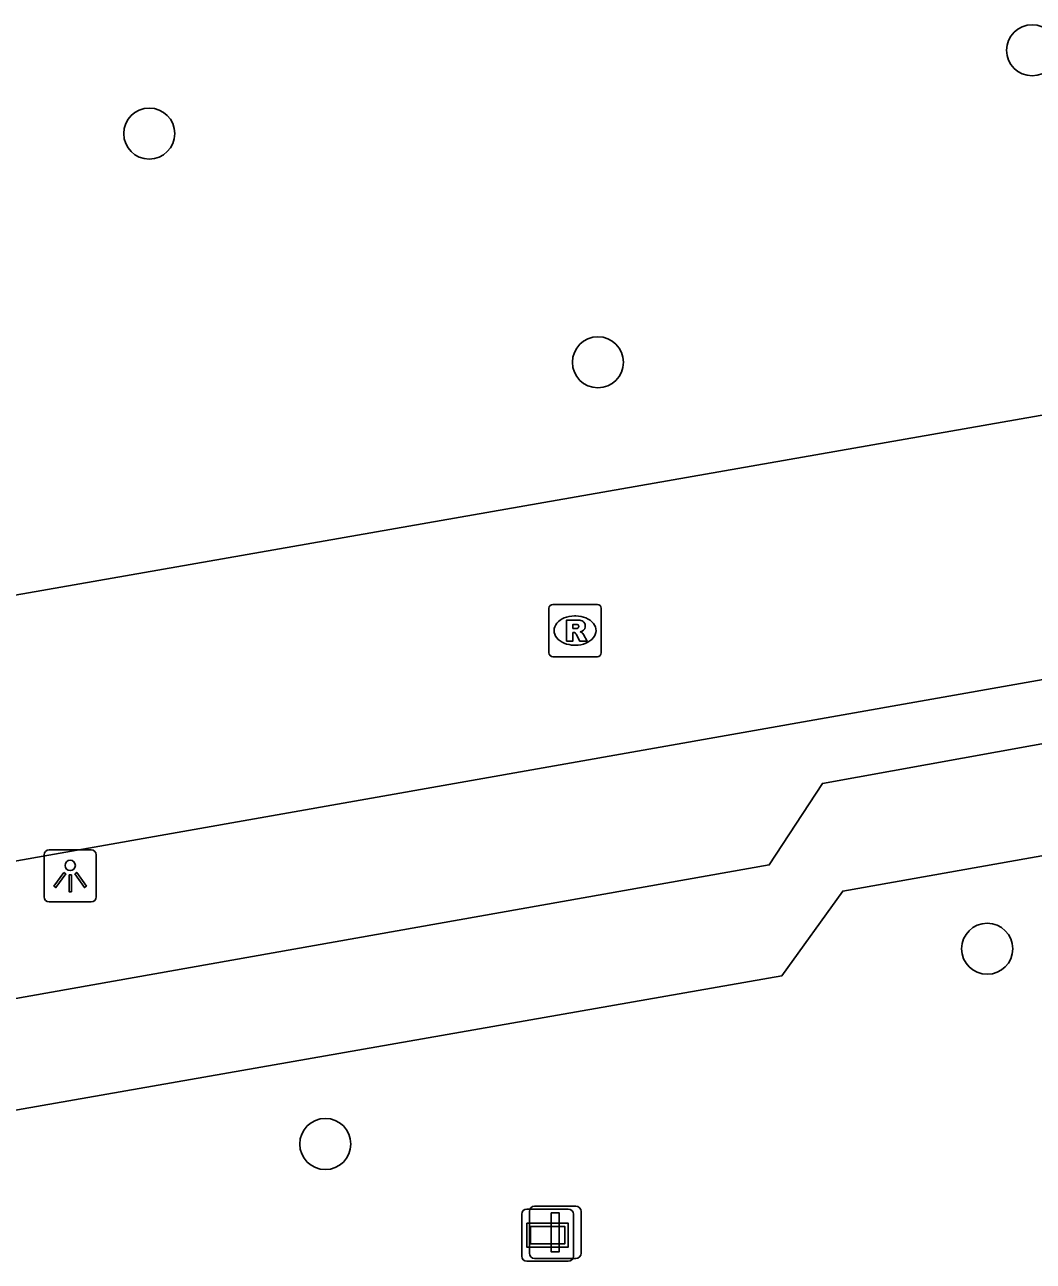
# Model space of a CAD drawing. Extents: x 162880 to 165536, y 384011 to 385179.
# Drawn here: x 164339.66 to 164358.97, y 384882.54 to 384906.22 of the extents above; entities that cross this region are included whole.
import ezdxf

# ---------------------------------------------------------------- set-up
doc = ezdxf.new("R2010")
doc.units = 0
for name, color, linetype in [('IMGEO_Boom', 7, 'Continuous'), ('IMGEO_Lichtpunt', 7, 'Continuous'), ('IMGEO_Rijbaan_lokaal_open', 7, 'Continuous'), ('IMGEO_Rioolput', 7, 'Continuous'), ('IMGEO_Verklikker', 7, 'Continuous'), ('IMGEO_Vlaggenmast', 7, 'Continuous'), ('IMGEO_Voetpad_open', 7, 'Continuous')]:
    doc.layers.add(name, color=color, linetype=linetype)

msp = doc.modelspace()

# ---------------------------------------------------------------- linework, layer by layer
at = {"layer": 'IMGEO_Boom'}
for centre in [(164358.952, 384905.728), (164342.048, 384904.133), (164350.638, 384899.753), (164358.091, 384888.523), (164345.419, 384884.784)]:
    msp.add_circle(centre, 0.489, dxfattribs=at)
at = {"layer": 'IMGEO_Lichtpunt'}
for p, q in [((164340.938, 384890.416), (164340.13, 384890.416)), ((164340.938, 384890.416), (164340.13, 384890.416)), ((164340.036, 384890.321), (164340.036, 384889.514)), ((164340.036, 384890.321), (164340.036, 384889.514)), ((164341.032, 384889.514), (164341.032, 384890.321)), ((164341.032, 384889.514), (164341.032, 384890.321)), ((164340.13, 384889.42), (164340.938, 384889.42)), ((164340.13, 384889.42), (164340.938, 384889.42))]:
    msp.add_line(p, q, dxfattribs=at)
for points in [[(164340.41, 384889.985), (164340.449, 384889.957), (164340.261, 384889.695), (164340.223, 384889.722), (164340.41, 384889.985)], [(164340.512, 384889.937), (164340.559, 384889.937), (164340.559, 384889.615), (164340.512, 384889.615), (164340.512, 384889.937)], [(164340.622, 384889.957), (164340.66, 384889.984), (164340.847, 384889.722), (164340.808, 384889.694), (164340.622, 384889.957)]]:
    msp.add_lwpolyline(points, dxfattribs=at)
msp.add_circle((164340.535, 384890.119), 0.0994, dxfattribs=at)
for centre, start, end in [((164340.13, 384890.321), 90, 180), ((164340.13, 384890.321), 90, 180), ((164340.938, 384890.321), 0, 90), ((164340.938, 384890.321), 0, 90), ((164340.13, 384889.514), 180, 270), ((164340.13, 384889.514), 180, 270), ((164340.938, 384889.514), 270, 0), ((164340.938, 384889.514), 270, 360)]:
    msp.add_arc(centre, 0.0946, start, end, dxfattribs=at)
at = {"layer": 'IMGEO_Rijbaan_lokaal_open'}
for points in [[(164335.956, 384894.69), (164336.274, 384894.735), (164359.614, 384898.825), (164362.674, 384899.357)], [(164363.408, 384894.423), (164360.533, 384893.919), (164337.156, 384889.792), (164336.835, 384889.729)]]:
    msp.add_lwpolyline(points, dxfattribs=at)
at = {"layer": 'IMGEO_Rioolput'}
for p, q in [((164349.775, 384895.116), (164350.627, 384895.116)), ((164349.7, 384894.19), (164349.7, 384895.042)), ((164350.188, 384894.896), (164350.213, 384894.896)), ((164350.701, 384895.042), (164350.701, 384894.19)), ((164350.211, 384894.336), (164350.186, 384894.336)), ((164350.627, 384894.116), (164349.775, 384894.116))]:
    msp.add_line(p, q, dxfattribs=at)
for points in [[(164349.775, 384895.116), (164350.627, 384895.116)], [(164349.7, 384894.19), (164349.7, 384895.042)], [(164350.701, 384895.042), (164350.701, 384894.19)], [(164350.289, 384894.814), (164350.037, 384894.816), (164350.037, 384894.416)], [(164350.215, 384894.735), (164350.161, 384894.735), (164350.161, 384894.654)], [(164350.161, 384894.654), (164350.213, 384894.654)], [(164350.037, 384894.416), (164350.161, 384894.416), (164350.161, 384894.578), (164350.172, 384894.578)], [(164350.219, 384894.549), (164350.29, 384894.416), (164350.43, 384894.416), (164350.365, 384894.542)], [(164350.627, 384894.116), (164349.775, 384894.116)]]:
    msp.add_lwpolyline(points, dxfattribs=at)
for centre, radius, start, end in [((164349.777, 384895.04), 0.0765, 91.552, 178.448), ((164349.777, 384895.04), 0.0765, 91.552, 178.448), ((164350.625, 384895.04), 0.0765, 1.552, 88.448), ((164350.625, 384895.04), 0.0765, 1.552, 88.448), ((164350.197, 384894.843), 0.19, 274.7715, 282.9687), ((164350.221, 384894.639), 0.0964, 77.0061, 93.1865), ((164350.235, 384894.696), 0.0378, 276.6634, 79.6772), ((164350.288, 384894.704), 0.109, 350.3612, 89.416), ((164350.286, 384894.704), 0.112, 277.5842, 350.9817), ((164350.27, 384894.489), 0.108, 29.5134, 73.7905), ((164350.171, 384894.525), 0.0533, 26.0293, 88.6989), ((164349.777, 384894.192), 0.0765, 181.552, 268.448), ((164349.777, 384894.192), 0.0765, 181.552, 268.448), ((164350.625, 384894.192), 0.0765, 271.552, 358.448), ((164350.625, 384894.192), 0.0765, 271.552, 358.448)]:
    msp.add_arc(centre, radius, start, end, dxfattribs=at)
for centre, major_axis, ratio, start_param, end_param in [((164350.187, 384894.616), (-0.387, 0.002), 0.722429, 4.712389, 7.853982), ((164350.212, 384894.616), (-0.39, 0.002), 0.717154, 1.570796, 4.712389)]:
    msp.add_ellipse(centre, major_axis=major_axis, ratio=ratio, start_param=start_param, end_param=end_param, dxfattribs=at)
at = {"layer": 'IMGEO_Verklikker'}
for p, q in [((164349.279, 384883.538), (164350.069, 384883.538)), ((164350.069, 384883.538), (164349.279, 384883.538)), ((164349.179, 384882.638), (164349.179, 384883.438)), ((164349.179, 384883.438), (164349.179, 384882.638)), ((164350.169, 384883.438), (164350.169, 384882.638)), ((164350.169, 384882.638), (164350.169, 384883.438)), ((164350.069, 384882.538), (164349.279, 384882.538)), ((164349.279, 384882.538), (164350.069, 384882.538))]:
    msp.add_line(p, q, dxfattribs=at)
for points in [[(164349.28, 384883.27), (164350.068, 384883.27), (164350.068, 384882.806), (164349.28, 384882.806), (164349.28, 384883.27)], [(164349.345, 384883.205), (164349.345, 384882.871), (164350.003, 384882.871), (164350.003, 384883.205), (164349.345, 384883.205)]]:
    msp.add_lwpolyline(points, dxfattribs=at)
for centre, start, end in [((164349.279, 384883.438), 90, 180), ((164349.279, 384883.438), 90, 180), ((164350.069, 384883.438), 0, 90), ((164350.069, 384883.438), 360, 90), ((164349.279, 384882.638), 180, 270), ((164349.279, 384882.638), 180, 270), ((164350.069, 384882.638), 270, 0), ((164350.069, 384882.638), 270, 0)]:
    msp.add_arc(centre, 0.1, start, end, dxfattribs=at)
at = {"layer": 'IMGEO_Vlaggenmast'}
for p, q in [((164349.326, 384882.693), (164349.326, 384883.493)), ((164349.326, 384883.493), (164349.326, 384882.693)), ((164349.426, 384883.593), (164350.216, 384883.593)), ((164350.216, 384883.593), (164349.426, 384883.593)), ((164350.316, 384883.493), (164350.316, 384882.693)), ((164350.316, 384882.693), (164350.316, 384883.493)), ((164350.216, 384882.593), (164349.426, 384882.593)), ((164349.426, 384882.593), (164350.216, 384882.593))]:
    msp.add_line(p, q, dxfattribs=at)
msp.add_lwpolyline([(164349.746, 384883.468), (164349.896, 384883.468), (164349.896, 384882.718), (164349.746, 384882.718), (164349.746, 384883.468)], dxfattribs=at)
for centre, start, end in [((164349.426, 384883.493), 90, 180), ((164349.426, 384883.493), 90, 180), ((164350.216, 384883.493), 0, 90), ((164350.216, 384883.493), 360, 90), ((164349.426, 384882.693), 180, 270), ((164349.426, 384882.693), 180, 270), ((164350.216, 384882.693), 270, 0), ((164350.216, 384882.693), 270, 0)]:
    msp.add_arc(centre, 0.1, start, end, dxfattribs=at)
at = {"layer": 'IMGEO_Voetpad_open'}
for points in [[(164331.073, 384886.074), (164353.918, 384890.128), (164354.935, 384891.689), (164360.296, 384892.656), (164361.749, 384891.483), (164363.843, 384891.845)], [(164364.147, 384889.763), (164362.112, 384889.402), (164360.574, 384890.555), (164355.327, 384889.627), (164354.16, 384888.007), (164330.526, 384883.863)]]:
    msp.add_lwpolyline(points, dxfattribs=at)

doc.saveas('drawing.dxf')
